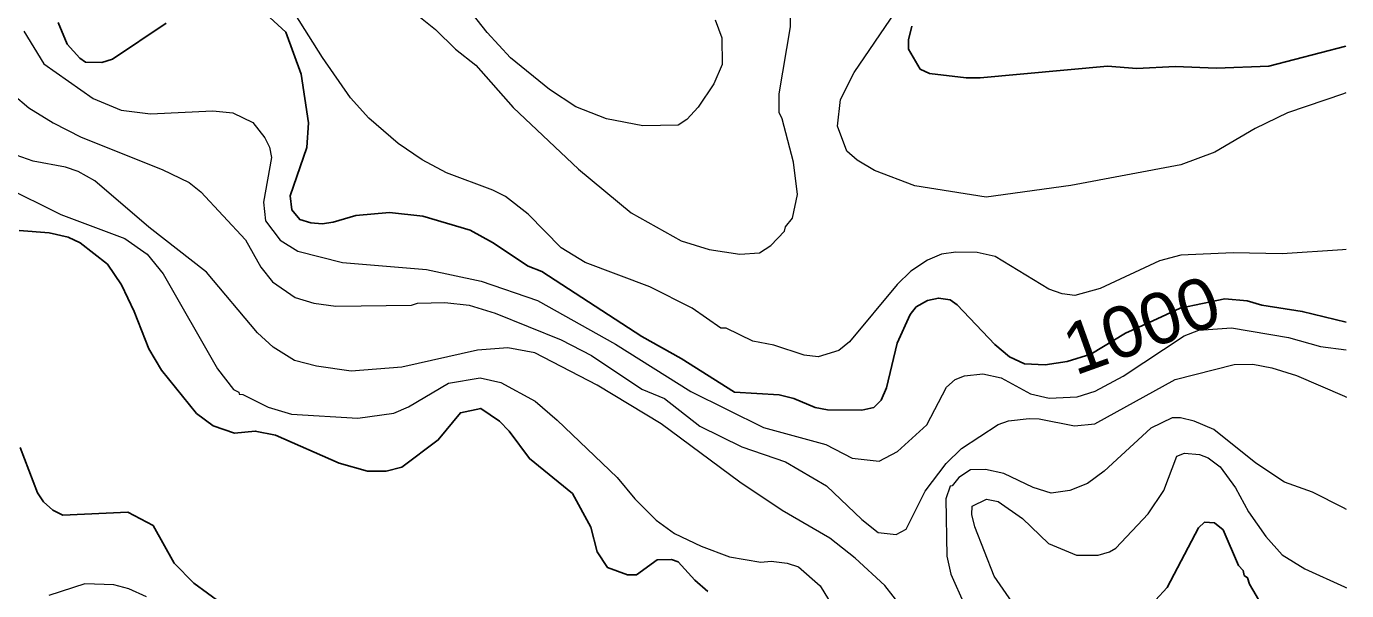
# Model space of a CAD drawing. Extents: x 447.8 to 473.9, y 7733.1 to 7760.8.
# Drawn here: x 471.824 to 473.893, y 7758.328 to 7759.211 of the extents above; entities that cross this region are included whole.
import ezdxf
from ezdxf.enums import TextEntityAlignment as Align

# ---------------------------------------------------------------- set-up
doc = ezdxf.new("R2010")
doc.units = 0
doc.header["$LTSCALE"] = 0.032
doc.layers.add('1', color=7, linetype='Continuous', lineweight=25)
doc.layers.add('2', color=7, linetype='Continuous', lineweight=13)
doc.layers.add('61', color=7, linetype='Continuous')

msp = doc.modelspace()

# ---------------------------------------------------------------- linework, layer by layer
at = {"layer": '1'}
for points in [[(472.1994, 7759.2307), (472.2304, 7759.202), (472.2549, 7759.1364), (472.2661, 7759.0597), (472.2637, 7759.0213), (472.2373, 7758.9459), (472.24, 7758.9238), (472.2525, 7758.9088), (472.2697, 7758.9034), (472.2873, 7758.9019), (472.305, 7758.9043), (472.3402, 7758.9147), (472.3931, 7758.9195), (472.4453, 7758.9139), (472.5194, 7758.8917), (472.5547, 7758.8727), (472.6106, 7758.8355), (472.6316, 7758.8273), (472.7887, 7758.7255), (472.8501, 7758.6912), (472.9339, 7758.6382), (473.0035, 7758.6341), (473.0268, 7758.6285), (473.0599, 7758.6145), (473.0793, 7758.6108), (473.1334, 7758.6103), (473.152, 7758.6144), (473.1636, 7758.6259), (473.172, 7758.6449), (473.1886, 7758.7148), (473.2087, 7758.7599), (473.2185, 7758.772), (473.236, 7758.7816), (473.2533, 7758.7855), (473.2716, 7758.783), (473.2828, 7758.775), (473.3416, 7758.7128), (473.3647, 7758.6937), (473.388, 7758.6827), (473.4203, 7758.6808), (473.4548, 7758.6861), (473.4918, 7758.698), (473.5461, 7758.7305), (473.589, 7758.75), (473.6319, 7758.7696), (473.702, 7758.7843), (473.7371, 7758.7815), (473.7599, 7758.7745), (473.8232, 7758.7647), (473.8922, 7758.7477)], [(471.8738, 7759.2171), (471.888, 7759.1831), (471.9076, 7759.161), (471.9169, 7759.1547), (471.9422, 7759.1544), (471.9592, 7759.1597), (472.0432, 7759.216)], [(473.8915, 7759.1798), (473.7707, 7759.1487), (473.689, 7759.1456), (473.6241, 7759.1479), (473.5639, 7759.1448), (473.5179, 7759.1487), (473.3187, 7759.1304), (473.2966, 7759.1304), (473.239, 7759.1374), (473.2248, 7759.1442), (473.2064, 7759.1753), (473.2064, 7759.19), (473.2117, 7759.2112)], [(471.8126, 7758.8916), (471.8598, 7758.8875), (471.8897, 7758.8809), (471.9082, 7758.8723), (471.951, 7758.8385), (471.9729, 7758.8061)], [(471.9729, 7758.8061), (471.993, 7758.7645), (472.0157, 7758.7061), (472.0356, 7758.6725), (472.0908, 7758.605), (472.117, 7758.5856)], [(472.117, 7758.5856), (472.1504, 7758.5741), (472.1827, 7758.5772), (472.2145, 7758.5709), (472.314, 7758.5271), (472.3588, 7758.5148), (472.3876, 7758.5147), (472.4125, 7758.521), (472.4695, 7758.5634), (472.5043, 7758.6059), (472.536, 7758.6129), (472.5655, 7758.5928), (472.5805, 7758.577), (472.6122, 7758.5342), (472.6797, 7758.4794), (472.7084, 7758.4268), (472.7186, 7758.3884), (472.7349, 7758.3635), (472.7658, 7758.3525), (472.7803, 7758.352), (472.8125, 7758.3759), (472.8348, 7758.3765), (472.8454, 7758.3727), (472.8716, 7758.3437), (472.8917, 7758.3263)], [(472.1295, 7758.3079), (472.0865, 7758.3391), (472.0557, 7758.3707), (472.0226, 7758.4294), (471.9831, 7758.4505), (471.881, 7758.4459), (471.8657, 7758.4533), (471.8508, 7758.4667), (471.8416, 7758.4804), (471.8143, 7758.5517)], [(473.5934, 7758.3128), (473.6115, 7758.3326), (473.6607, 7758.4259), (473.6699, 7758.4346), (473.6857, 7758.4337), (473.6992, 7758.4225), (473.7233, 7758.3668), (473.7305, 7758.3591), (473.7322, 7758.3514), (473.7377, 7758.3478), (473.7406, 7758.3376), (473.76, 7758.305)]]:
    msp.add_lwpolyline(points, dxfattribs=at)
at = {"layer": '2'}
for points in [[(472.9036, 7759.2211), (472.9138, 7759.1928), (472.9141, 7759.1511), (472.9011, 7759.121), (472.8769, 7759.0845), (472.8592, 7759.0654), (472.8453, 7759.0565), (472.79, 7759.055), (472.7333, 7759.066), (472.6851, 7759.0851), (472.6436, 7759.1122), (472.5827, 7759.1615), (472.5462, 7759.2014), (472.4635, 7759.3064)], [(473.892, 7758.8614), (473.8862, 7758.861), (473.7919, 7758.8546), (473.7148, 7758.8562), (473.6329, 7758.8528), (473.5997, 7758.844), (473.5064, 7758.8004), (473.4672, 7758.7897), (473.4473, 7758.7921), (473.4261, 7758.7995), (473.342, 7758.8505), (473.3139, 7758.857), (473.2806, 7758.8577), (473.2581, 7758.8544), (473.2361, 7758.8449), (473.2101, 7758.8279), (473.1884, 7758.8069), (473.1139, 7758.7173), (473.0974, 7758.7036), (473.0649, 7758.6935), (473.043, 7758.6964), (472.9952, 7758.7119), (472.9622, 7758.7182), (472.9206, 7758.7382), (472.9125, 7758.7383), (472.8675, 7758.77), (472.801, 7758.8031), (472.6999, 7758.8412), (472.6622, 7758.864), (472.6105, 7758.9171), (472.5746, 7758.9447), (472.555, 7758.9546), (472.4826, 7758.9819), (472.4443, 7759.0019), (472.4067, 7759.0275), (472.3605, 7759.0673), (472.3321, 7759.0992), (472.2879, 7759.1621), (472.2452, 7759.2303)], [(472.4338, 7759.2309), (472.4652, 7759.2062), (472.4967, 7759.1755), (472.5281, 7759.1504), (472.5867, 7759.0839), (472.6891, 7758.9872), (472.7717, 7758.9191), (472.8503, 7758.8752), (472.8942, 7758.8618), (472.9421, 7758.8545), (472.9726, 7758.8566), (472.9904, 7758.8677), (473.0118, 7758.8905), (473.0134, 7758.8969), (473.0243, 7758.9107), (473.0324, 7758.9475), (473.026, 7758.9985), (473.0083, 7759.0662), (473.0036, 7759.0759), (473.0036, 7759.1053), (473.0212, 7759.2101), (473.0212, 7759.2313)], [(473.8916, 7759.1068), (473.8878, 7759.1055), (473.8, 7759.0757), (473.7493, 7759.0511), (473.6861, 7759.0138), (473.6333, 7758.994), (473.4608, 7758.962), (473.328, 7758.9437), (473.2161, 7758.9613), (473.1529, 7758.9851), (473.1261, 7759.0016), (473.1096, 7759.0158), (473.095, 7759.0546), (473.0998, 7759.0964), (473.121, 7759.1386), (473.1859, 7759.2339)], [(471.82, 7759.2033), (471.8516, 7759.1523), (471.9288, 7759.0978), (471.9727, 7759.0799), (472.0184, 7759.0743), (472.1162, 7759.079), (472.1474, 7759.0758), (472.1789, 7759.0603), (472.1976, 7759.0365), (472.2049, 7759.0219), (472.2083, 7759.0055), (472.1956, 7758.9358), (472.1988, 7758.9063), (472.2216, 7758.876), (472.2492, 7758.8591), (472.3193, 7758.8412), (472.4508, 7758.8305), (472.5367, 7758.8121), (472.6249, 7758.7818), (472.7471, 7758.7132), (472.8654, 7758.6391), (472.9792, 7758.583), (473.0768, 7758.5562), (473.1178, 7758.5347), (473.1602, 7758.53), (473.1889, 7758.5455), (473.2352, 7758.5869), (473.2659, 7758.6463), (473.2794, 7758.6581), (473.2941, 7758.6639), (473.3226, 7758.667), (473.3514, 7758.6605), (473.3976, 7758.6359), (473.4265, 7758.6286), (473.4705, 7758.631), (473.4986, 7758.6396), (473.5429, 7758.6634), (473.6384, 7758.7263), (473.6612, 7758.7352), (473.7127, 7758.739), (473.8019, 7758.7239), (473.8519, 7758.7097), (473.8922, 7758.7044)], [(471.7782, 7759.1253), (471.8279, 7759.0834), (471.8659, 7759.0599), (471.9097, 7759.0375), (472.0371, 7758.9867), (472.0791, 7758.9664), (472.0975, 7758.9517), (472.1675, 7758.877), (472.1912, 7758.834), (472.2096, 7758.8109), (472.245, 7758.7866), (472.2745, 7758.7776), (472.3088, 7758.7729), (472.4275, 7758.7744), (472.4371, 7758.7776), (472.4798, 7758.7785), (472.5181, 7758.7744), (472.5585, 7758.7621), (472.6623, 7758.7202), (472.7094, 7758.6958), (472.7883, 7758.6432), (472.824, 7758.6285), (472.8796, 7758.5848), (472.9449, 7758.5529), (473.0135, 7758.529), (473.0778, 7758.4918), (473.1331, 7758.4389), (473.1587, 7758.4184), (473.1868, 7758.4154), (473.2026, 7758.4237), (473.2324, 7758.4832), (473.2653, 7758.5264), (473.2894, 7758.5503), (473.347, 7758.5877), (473.3629, 7758.5933), (473.3953, 7758.5972), (473.411, 7758.5964), (473.4663, 7758.5853), (473.4981, 7758.5885), (473.6243, 7758.6582), (473.7166, 7758.6814), (473.7458, 7758.6822), (473.7758, 7758.6763), (473.8141, 7758.6641), (473.8894, 7758.6318), (473.8924, 7758.6305)], [(473.2476, 7758.2351), (473.1693, 7758.3354), (473.1225, 7758.3781), (473.0829, 7758.4097), (473.0086, 7758.4528), (472.9421, 7758.4971), (472.819, 7758.5888), (472.7185, 7758.6492), (472.6208, 7758.6998), (472.5787, 7758.7078), (472.5309, 7758.7039), (472.4124, 7758.6775), (472.3331, 7758.6711), (472.2785, 7758.6788), (472.2443, 7758.6876), (472.2109, 7758.7089), (472.1862, 7758.7309), (472.1061, 7758.8263), (472.016, 7758.8964), (471.9313, 7758.9692), (471.905, 7758.9839), (471.8856, 7758.9905), (471.8348, 7759), (471.8079, 7759.0091)], [(471.7877, 7758.9615), (471.8778, 7758.9165), (471.9785, 7758.8789), (472.0131, 7758.8543), (472.0384, 7758.8235), (472.1236, 7758.6748), (472.1488, 7758.6424), (472.1568, 7758.6382), (472.1573, 7758.6351), (472.1633, 7758.6348), (472.2027, 7758.6147), (472.2397, 7758.6038), (472.3434, 7758.5973), (472.3998, 7758.6055), (472.4227, 7758.6155), (472.4854, 7758.6524), (472.5352, 7758.6606), (472.5677, 7758.6534), (472.6214, 7758.6241), (472.656, 7758.5946), (472.7497, 7758.5048), (472.7776, 7758.471), (472.811, 7758.438), (472.8398, 7758.4171), (472.8812, 7758.3971), (472.9259, 7758.3802), (472.975, 7758.3723), (472.9911, 7758.3736), (473.0164, 7758.3704), (473.0337, 7758.3649), (473.0679, 7758.3349), (473.1015, 7758.2804)], [(473.8926, 7758.4547), (473.8878, 7758.4571), (473.8392, 7758.4817), (473.7953, 7758.4972), (473.7504, 7758.5269), (473.6849, 7758.5796), (473.6542, 7758.593), (473.6326, 7758.598), (473.6195, 7758.598), (473.5858, 7758.582), (473.5131, 7758.5146), (473.4869, 7758.4955), (473.4591, 7758.4843), (473.4297, 7758.4803), (473.4018, 7758.4888), (473.3556, 7758.5109), (473.3268, 7758.5172), (473.3035, 7758.5167), (473.285, 7758.5046), (473.2745, 7758.4916), (473.2714, 7758.4911), (473.2648, 7758.4711), (473.2666, 7758.3813), (473.2727, 7758.3534), (473.2942, 7758.3053)], [(473.5213, 7758.3881), (473.531, 7758.3941), (473.582, 7758.4479), (473.6065, 7758.4845), (473.6267, 7758.5379), (473.6389, 7758.5427)], [(473.6389, 7758.5427), (473.6621, 7758.5407), (473.6758, 7758.5353), (473.6948, 7758.5214), (473.7189, 7758.4884), (473.7393, 7758.4508), (473.7661, 7758.4123), (473.7921, 7758.3835), (473.8273, 7758.3618), (473.8894, 7758.3336), (473.8928, 7758.3321)], [(473.3913, 7758.2769), (473.3407, 7758.3502), (473.3103, 7758.4273), (473.3058, 7758.4466), (473.306, 7758.4595), (473.3283, 7758.4706), (473.3469, 7758.4673), (473.3848, 7758.4403), (473.4255, 7758.4015), (473.4698, 7758.3833), (473.5037, 7758.3832), (473.5213, 7758.3881)], [(472.0122, 7758.3179), (471.9847, 7758.3301), (471.9612, 7758.3368), (471.9159, 7758.3382), (471.8594, 7758.3197)]]:
    msp.add_lwpolyline(points, dxfattribs=at)

# ---------------------------------------------------------------- texts
at = {"layer": '61', "width": 1.05}
msp.add_text('1000', height=0.08, rotation=19.735, dxfattribs=at).set_placement((473.5848, 7758.706), align=Align.CENTER)

doc.saveas('drawing.dxf')
